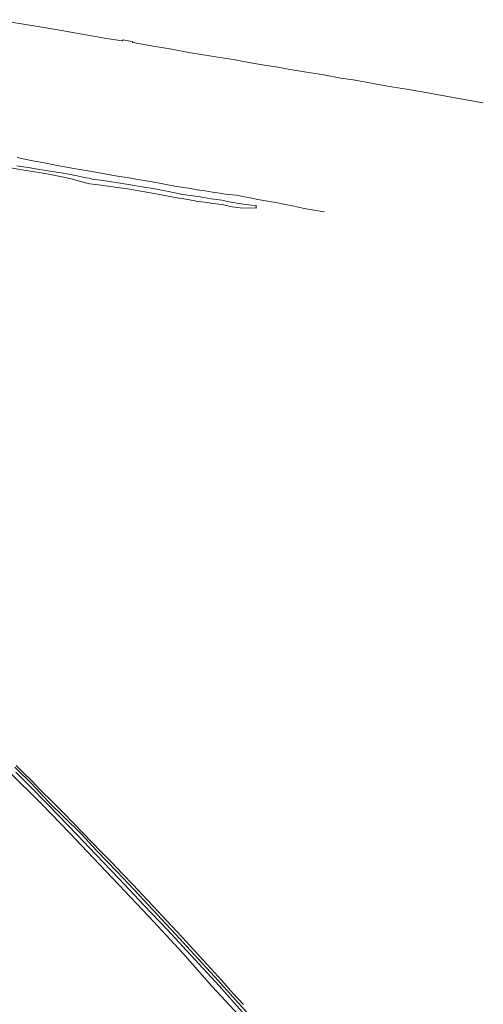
# Model space of a CAD drawing. Extents: x 150256 to 156914, y 461459 to 469481.
# Tile 730 of 731: x 155385 to 155712, y 468005 to 468700. Entities that reach past the tile are written whole.
import ezdxf

# ---------------------------------------------------------------- set-up
doc = ezdxf.new("R2010")
doc.units = 0
doc.header["$LTSCALE"] = 0.75
doc.layers.add('B-RO-GR-GRAS-GV', color=251, linetype='CONTINUOUS', lineweight=13)
doc.layers.add('B-RO-OG-WATER_SLOOT-GV', color=251, linetype='CONTINUOUS', lineweight=18)

msp = doc.modelspace()

# ---------------------------------------------------------------- linework, layer by layer
at = {"layer": 'B-RO-GR-GRAS-GV'}
for points in [[(155712.276, 468641.062), (155697.653, 468643.649), (155683.294, 468646.095), (155670.515, 468648.513), (155658.041, 468650.636), (155648.967, 468652.07), (155636.799, 468654.097), (155629.601, 468655.51), (155620.365, 468657.172), (155611.847, 468658.524), (155599.782, 468660.726), (155587.423, 468662.705), (155574.668, 468664.79), (155567.476, 468666.143), (155557.889, 468667.618), (155549.302, 468669.085), (155540.617, 468670.653), (155537.146, 468671.345), (155524.913, 468673.266), (155513.198, 468675.136), (155504.469, 468676.577), (155492.398, 468678.892), (155480.739, 468680.719), (155464.954, 468683.574), (155464.802, 468683.853), (155464.812, 468684.051), (155464.838, 468684.342), (155458.014, 468685.397), (155457.851, 468684.973), (155457.635, 468684.792), (155457.421, 468684.711), (155446.47, 468686.526), (155410.665, 468692.828), (155396.566, 468695.12), (155368.527, 468699.711)], [(155383.437, 468602.368), (155388.662, 468601.342), (155394.354, 468600.188), (155398.622, 468599.306), (155403.499, 468598.423), (155407.15, 468597.784), (155411.56, 468596.895), (155416.933, 468595.841), (155423.15, 468594.607), (155428.957, 468593.772), (155436.032, 468592.48), (155442.306, 468591.452), (155449.055, 468590.245), (155455.251, 468589.09), (155461.305, 468588.282), (155467.04, 468587.057), (155473.023, 468586.093), (155479.957, 468584.929), (155484.877, 468584.096), (155489.598, 468583.163), (155494.702, 468582.294), (155499.353, 468581.511), (155504.33, 468580.783), (155510.448, 468579.685), (155515.97, 468578.9), (155521.075, 468577.959), (155526.413, 468577.352), (155530.227, 468576.578), (155532.73, 468576.26), (155537.856, 468575.724), (155542.705, 468574.997), (155547.674, 468573.936), (155553.133, 468572.797), (155557.259, 468572.022), (155561.448, 468571.275), (155567.063, 468570.39), (155572.649, 468569.279), (155577.562, 468568.225), (155581.674, 468567.365), (155586.125, 468566.434), (155590.124, 468565.73), (155595.653, 468564.796), (155600.113, 468564.112)], [(155377.548, 468595.439), (155386.613, 468593.806), (155398.926, 468591.727), (155405.802, 468590.621), (155420.427, 468587.513), (155431.631, 468584.534), (155434.736, 468583.884), (155440.668, 468583.022), (155462.671, 468580.035), (155480.01, 468576.972), (155497.39, 468573.795), (155499.771, 468573.413), (155503.564, 468572.747), (155507.654, 468572.023), (155510.761, 468571.45), (155513.492, 468571.132), (155517.505, 468570.55), (155521.531, 468569.953), (155525.615, 468569.498), (155527.858, 468569.302), (155528.948, 468568.967), (155535.023, 468567.609), (155540.724, 468566.818), (155545.464, 468566.553), (155551.493, 468566.781), (155551.945, 468566.709), (155552.071, 468568.426), (155552.046, 468568.429), (155548.689, 468568.734), (155541.296, 468569.714), (155533.026, 468571.135), (155527.787, 468572.265), (155520.295, 468573.359), (155512.464, 468574.566), (155500.355, 468576.335), (155488.886, 468578.641), (155479.398, 468580.518), (155473.011, 468581.509), (155461.838, 468583.447), (155453.058, 468584.812), (155443.937, 468586.178), (155436.361, 468587.243), (155434.407, 468587.757), (155431.914, 468588.159), (155428.714, 468588.832), (155424.551, 468589.663), (155419.864, 468590.58), (155414.469, 468591.498), (155411.126, 468592.044), (155403.621, 468593.222), (155397.786, 468594.156), (155391.088, 468595.262), (155383.228, 468596.596)], [(155381.606, 468172.079), (155385.763, 468168.025), (155390.949, 468163.058), (155393.578, 468160.398), (155405.27, 468147.891), (155416.724, 468136.547), (155428.437, 468124.865), (155439.656, 468112.922), (155453.765, 468098.265), (155466.2, 468085.197), (155478.958, 468071.65), (155494.98, 468054.077), (155508.258, 468039.828), (155522.707, 468024.193), (155535.461, 468009.813), (155548.098, 467996.001)], [(155543.175, 468004.43), (155535.649, 468012.588), (155527.849, 468021.312), (155517.485, 468032.724), (155499.915, 468051.683), (155489.005, 468063.435), (155479.299, 468073.877), (155471.887, 468081.83), (155465.133, 468088.94), (155457.928, 468096.486), (155449.706, 468105.088), (155442.253, 468112.682), (155436.509, 468118.651), (155429.563, 468125.83), (155423.827, 468131.799), (155415.206, 468140.66), (155412.772, 468143.066), (155407.76, 468148.14), (155400.395, 468155.386), (155393.635, 468162.311), (155387.586, 468168.377), (155382.562, 468173.209)]]:
    msp.add_lwpolyline(points, dxfattribs=at)
at = {"layer": 'B-RO-OG-WATER_SLOOT-GV'}
for points in [[(155377.169, 468169.261), (155400.722, 468145.911), (155420.453, 468125.529), (155436.952, 468108.107), (155455.435, 468088.829), (155475.693, 468067.084), (155476.444, 468066.278), (155500.212, 468040.656), (155520.762, 468017.522), (155542.886, 467993.624)], [(155377.169, 468169.261), (155400.722, 468145.911), (155420.453, 468125.529), (155436.952, 468108.107), (155455.435, 468088.829), (155475.693, 468067.084), (155476.444, 468066.278), (155500.212, 468040.656), (155520.762, 468017.522), (155542.886, 467993.624)], [(155548.098, 467996.001), (155535.461, 468009.813), (155522.707, 468024.193), (155508.258, 468039.828), (155494.98, 468054.077), (155478.958, 468071.65), (155466.2, 468085.197), (155453.765, 468098.265), (155439.656, 468112.922), (155428.437, 468124.865), (155416.724, 468136.547), (155405.27, 468147.891), (155393.578, 468160.398), (155390.949, 468163.058), (155385.763, 468168.025), (155381.606, 468172.079)], [(155548.098, 467996.001), (155535.461, 468009.813), (155522.707, 468024.193), (155508.258, 468039.828), (155494.98, 468054.077), (155478.958, 468071.65), (155466.2, 468085.197), (155453.765, 468098.265), (155439.656, 468112.922), (155428.437, 468124.865), (155416.724, 468136.547), (155405.27, 468147.891), (155393.578, 468160.398), (155390.949, 468163.058), (155385.763, 468168.025), (155381.606, 468172.079)], [(155382.43, 468168.389), (155391.512, 468159.384), (155405.429, 468145.293), (155425.481, 468124.575), (155438.95, 468110.325), (155455.517, 468092.998), (155472.742, 468074.648), (155489.186, 468057.409), (155505.836, 468039.356), (155525.96, 468017.61), (155542.15, 467999.397)], [(155542.15, 467999.397), (155525.96, 468017.61), (155505.836, 468039.356), (155489.186, 468057.409), (155472.742, 468074.648), (155455.517, 468092.998), (155438.95, 468110.325), (155425.481, 468124.575), (155405.429, 468145.293), (155391.512, 468159.384), (155382.43, 468168.389)], [(155382.43, 468168.389), (155391.512, 468159.384), (155405.429, 468145.293), (155425.481, 468124.575), (155438.95, 468110.325), (155455.517, 468092.998), (155472.742, 468074.648), (155489.186, 468057.409), (155505.836, 468039.356), (155525.96, 468017.61), (155542.15, 467999.397)], [(155542.15, 467999.397), (155525.96, 468017.61), (155505.836, 468039.356), (155489.186, 468057.409), (155472.742, 468074.648), (155455.517, 468092.998), (155438.95, 468110.325), (155425.481, 468124.575), (155405.429, 468145.293), (155391.512, 468159.384), (155382.43, 468168.389)]]:
    msp.add_lwpolyline(points, dxfattribs=at)

doc.saveas('drawing.dxf')
